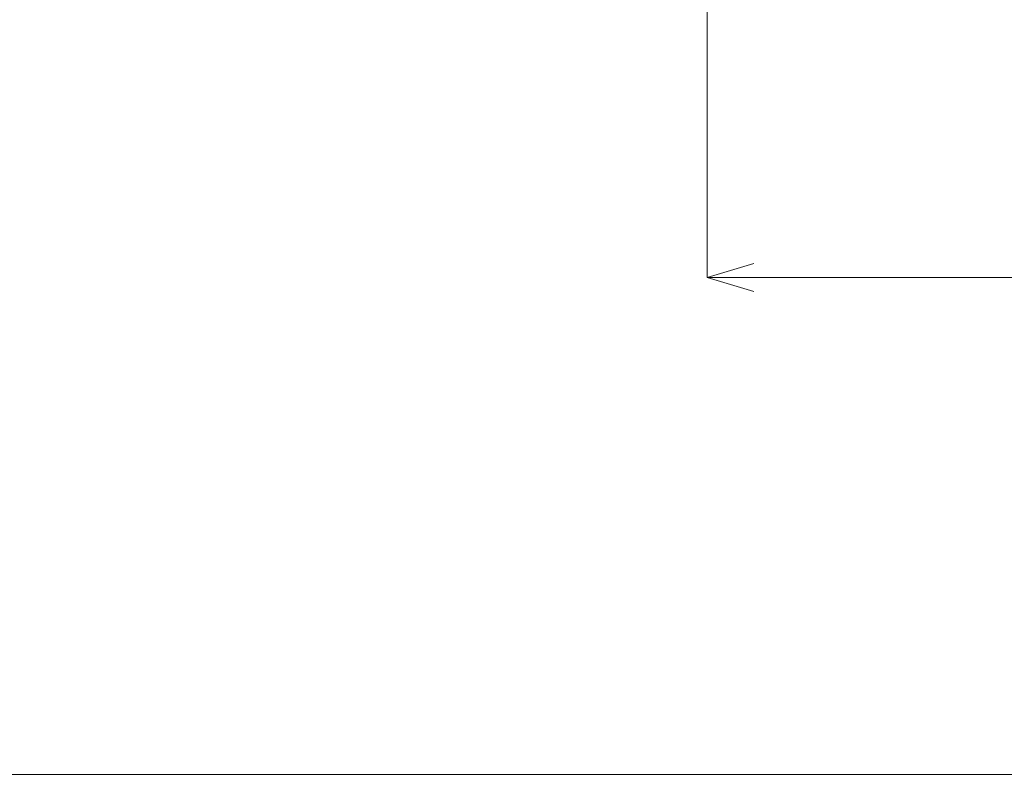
# Model space of a CAD drawing. Header units: millimetres. Extents: x -4738 to 65662, y -68080 to 6847.
# Tile 987 of 1056: x 38249 to 41417, y -2545 to -69. Entities that reach past the tile are written whole.
import ezdxf

# ---------------------------------------------------------------- set-up
doc = ezdxf.new("R2010")
doc.units = ezdxf.units.MM
doc.layers.add('COTAS_O', color=1, linetype='Continuous', lineweight=0)
doc.layers.add('COTAS_P', color=1, linetype='Continuous', lineweight=0)
doc.dimstyles.new('R19_100', dxfattribs={"dimtxt": 250, "dimasz": 150, "dimexe": 150, "dimexo": 80, "dimgap": 100, "dimtad": 1, "dimtih": 1, "dimtoh": 1, "dimdsep": 46, "dimcen": 0.09, "dimadec": 0, "dimazin": 0, "dimtfac": 1, "dimtdec": 4, "dimtofl": 0, "dimtmove": 0, "dimatfit": 3, "dimfxl": 1, "dimtolj": 1, "dimtzin": 0, "dimarcsym": 0})

# ---------------------------------------------------------------- blocks, each defined once
blk = doc.blocks.new('DIM_R30_28')
at = {"layer": 'COTAS_O'}
for p, q in [((40461.1, 0), (40461.1, -900)), ((60461.1, 0), (60461.1, -900)), ((40461.1, -900), (40611.1, -855)), ((60461.1, -900), (60311.1, -855)), ((40461.1, -900), (60461.1, -900)), ((40461.1, -900), (40611.1, -945)), ((60461.1, -900), (60311.1, -945))]:
    blk.add_line(p, q, dxfattribs=at)
blk.add_text('20000 O', height=250, dxfattribs=at).set_placement((50461.1, -800))
blk = doc.blocks.new('DIM_R30_32')
at = {"layer": 'COTAS_P'}
for p, q in [((112.7, 0), (112.7, -2500)), ((65298.1, 0), (65298.1, -2500)), ((112.7, -2500), (262.7, -2455)), ((65298.1, -2500), (65148.1, -2455)), ((112.7, -2500), (65298.1, -2500)), ((112.7, -2500), (262.7, -2545)), ((65298.1, -2500), (65148.1, -2545))]:
    blk.add_line(p, q, dxfattribs=at)
blk.add_text('65185.39 P', height=250, dxfattribs=at).set_placement((32705.4, -2400))

msp = doc.modelspace()

# ---------------------------------------------------------------- dimensions: what is measured, and where the dimension line sits
at = {"layer": 'COTAS_O'}
dim = msp.add_aligned_dim(p1=(40461.134, 0), p2=(60461.134, 0), distance=-900, text='<> O', dimstyle='R19_100', dxfattribs=at)
dim.commit()
dim.dimension.update_dxf_attribs({"geometry": 'DIM_R30_28', "text_midpoint": (50461.134, -900)})
at = {"layer": 'COTAS_P'}
dim = msp.add_aligned_dim(p1=(112.7, 0), p2=(65298.0949, 0), distance=-2500, text='<> P', dimstyle='R19_100', dxfattribs=at)
dim.commit()
dim.dimension.update_dxf_attribs({"geometry": 'DIM_R30_32', "text_midpoint": (32705.3975, -2500)})

doc.saveas('drawing.dxf')
